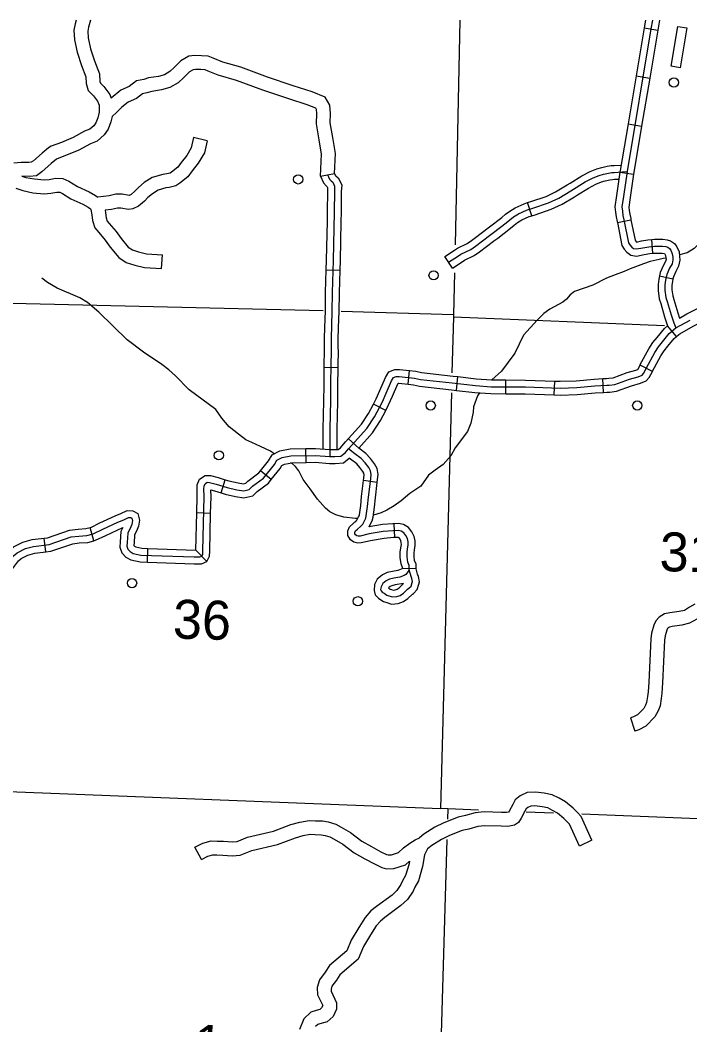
# Model space of a CAD drawing. Extents: x 653372 to 905732, y 627442 to 787275.
# Drawn here: x 871753 to 878981, y 700880 to 711727 of the extents above; entities that cross this region are included whole.
import ezdxf

# ---------------------------------------------------------------- set-up
doc = ezdxf.new("R2010")
doc.units = 0
for name, color, linetype in [('Level 32', 7, 'Continuous'), ('Level 35', 7, 'Continuous'), ('Level 4', 7, 'Continuous'), ('Level 45', 7, 'Continuous'), ('Level 46', 7, 'Continuous'), ('Level 5', 7, 'Continuous'), ('Level 56', 7, 'Continuous')]:
    doc.layers.add(name, color=color, linetype=linetype)

msp = doc.modelspace()

# ---------------------------------------------------------------- linework, layer by layer
at = {"layer": 'Level 32'}
for p, q in [((878486, 711643), (878634, 711618)), ((878400, 711124), (878547, 711100)), ((878313, 710606), (878460, 710581)), ((878226, 710086), (878374, 710064)), ((878199, 709540), (878345, 709570)), ((878582, 709209), (878569, 709358)), ((878652, 708967), (878798, 708934)), ((878836, 708311), (878740, 708425)), ((878576, 707935), (878443, 708003)), ((875940, 707795), (875956, 707943)), ((876461, 707729), (876478, 707878)), ((876993, 707693), (876994, 707842)), ((877517, 707681), (877522, 707830)), ((878048, 707708), (878040, 707857)), ((875698, 707511), (875565, 707579)), ((875407, 707107), (875295, 707206)), ((874840, 706952), (874837, 707101)), ((874462, 706766), (874346, 706860)), ((873922, 706623), (873967, 706765)), ((875607, 706736), (875459, 706755)), ((873809, 706402), (873659, 706406)), ((872548, 706106), (872509, 706250)), ((875787, 706290), (875792, 706140)), ((872029, 705985), (872011, 706133)), ((873128, 705874), (873133, 706024)), ((873767, 705883), (873650, 706005)), ((876027, 705803), (875884, 705807))]:
    msp.add_line(p, q, dxfattribs=at)
for points in [[(878560, 711631), (878303, 710092), (878263, 709822), (878247, 709710), (878252, 709663), (878258, 709617), (878269, 709569), (878319, 709323), (878333, 709299), (878353, 709276), (878373, 709261), (878405, 709256), (878473, 709268), (878537, 709280), (878600, 709286), (878637, 709285), (878685, 709286), (878721, 709281), (878742, 709275), (878762, 709262), (878774, 709243), (878791, 709205), (878795, 709169), (878798, 709138), (878789, 709096), (878762, 709047), (878731, 708979), (878718, 708919), (878712, 708869), (878712, 708810), (878722, 708733), (878737, 708688), (878778, 708545), (878808, 708458), (878830, 708403)], [(878486, 711643), (878400, 711124)], [(878634, 711618), (878547, 711100)], [(878400, 711124), (878313, 710606)], [(878547, 711100), (878460, 710581)], [(878313, 710606), (878229, 710103), (878226, 710086)], [(878460, 710581), (878376, 710080), (878374, 710064)], [(878226, 710086), (878189, 709833), (878172, 709711), (878178, 709654), (878185, 709604), (878196, 709554), (878199, 709540)], [(878374, 710064), (878337, 709812), (878323, 709708), (878326, 709672), (878332, 709630), (878342, 709585), (878345, 709570)], [(878199, 709540), (878248, 709295), (878272, 709255), (878301, 709221), (878343, 709190), (878406, 709180), (878487, 709195), (878547, 709206), (878582, 709209)], [(878345, 709570), (878390, 709350), (878394, 709343), (878404, 709331), (878404, 709331), (878459, 709342), (878527, 709354), (878569, 709358)], [(878569, 709358), (878598, 709361), (878637, 709360), (878690, 709360), (878736, 709354), (878773, 709344), (878816, 709316), (878840, 709278), (878864, 709225), (878869, 709178), (878874, 709134), (878859, 709069), (878829, 709013), (878803, 708955), (878798, 708934)], [(878582, 709209), (878603, 709211), (878636, 709210), (878681, 709211), (878706, 709207), (878708, 709207), (878718, 709185), (878721, 709161), (878723, 709143), (878718, 709122), (878695, 709080), (878660, 709002), (878652, 708967)], [(878652, 708967), (878644, 708931), (878638, 708874), (878637, 708806), (878649, 708716), (878666, 708666), (878706, 708523), (878740, 708425)], [(878798, 708934), (878792, 708906), (878787, 708865), (878787, 708815), (878795, 708749), (878808, 708710), (878849, 708568), (878869, 708510)], [(878869, 708510), (878947, 708554), (879246, 708703)], [(878863, 708334), (878872, 708341), (879016, 708421), (879313, 708570)], [(875811, 707880), (875843, 707881), (876010, 707862), (876074, 707848), (876417, 707810), (876666, 707781), (876837, 707769), (877206, 707766), (877582, 707754), (877759, 707759), (877955, 707778), (878083, 707785), (878110, 707785), (878171, 707793), (878328, 707850), (878422, 707877), (878464, 707894), (878480, 707912), (878511, 707973), (878602, 708140), (878643, 708201), (878684, 708255), (878758, 708343), (878830, 708403), (878982, 708488)], [(878443, 708003), (878445, 708008), (878538, 708178), (878582, 708245), (878626, 708302), (878705, 708396), (878740, 708425)], [(878576, 707935), (878577, 707938), (878666, 708101), (878703, 708157), (878742, 708208), (878811, 708290), (878863, 708334)], [(878040, 707857), (878080, 707859), (878105, 707860), (878154, 707866), (878305, 707921), (878397, 707947), (878419, 707956), (878443, 708003)], [(872067, 706065), (872304, 706147), (872385, 706157), (872473, 706162), (872541, 706181), (872646, 706230), (872807, 706306), (872871, 706332), (872923, 706358), (872947, 706356), (872958, 706350), (872964, 706324), (872958, 706282), (872948, 706257), (872915, 706187), (872908, 706088), (872904, 706046), (872916, 706014), (872940, 705989), (872974, 705969), (873057, 705952), (873631, 705931), (873694, 705932), (873713, 705941), (873724, 705959), (873725, 705996), (873738, 706583), (873737, 706668), (873738, 706694), (873750, 706722), (873772, 706737), (873796, 706736), (873869, 706718), (873986, 706681), (874092, 706657), (874166, 706644), (874225, 706658), (874261, 706694), (874380, 706783), (874497, 706928), (874525, 706976), (874581, 707005), (874676, 707023), (874939, 707028), (875094, 707015), (875151, 707015), (875214, 707021), (875259, 707056), (875297, 707097), (875495, 707318), (875578, 707443), (875663, 707606), (875702, 707698), (875762, 707834), (875783, 707869), (875811, 707880)], [(875565, 707579), (875595, 707638), (875634, 707728), (875696, 707868), (875732, 707929), (875795, 707954), (875846, 707955), (875956, 707943)], [(875956, 707943), (876022, 707936), (876086, 707922), (876425, 707884), (876478, 707878)], [(876478, 707878), (876673, 707855), (876840, 707844), (876994, 707842)], [(878048, 707708), (878086, 707710), (878116, 707711), (878189, 707720), (878351, 707779), (878447, 707806), (878508, 707832), (878542, 707869), (878576, 707935)], [(875698, 707511), (875730, 707574), (875771, 707668), (875828, 707799), (875832, 707806), (875840, 707806), (875940, 707795)], [(875940, 707795), (875998, 707788), (876062, 707775), (876408, 707736), (876461, 707729)], [(876994, 707842), (877207, 707840), (877522, 707830)], [(877522, 707830), (877582, 707828), (877754, 707834), (877949, 707852), (878040, 707857)], [(876461, 707729), (876659, 707706), (876834, 707694), (876993, 707693)], [(876993, 707693), (877204, 707691), (877517, 707681)], [(877517, 707681), (877582, 707679), (877764, 707685), (877960, 707703), (878048, 707708)], [(875266, 707174), (875436, 707364), (875514, 707480), (875565, 707579)], [(875407, 707107), (875554, 707272), (875643, 707405), (875698, 707511)], [(874837, 707101), (874942, 707103), (875097, 707090), (875147, 707090), (875186, 707093), (875209, 707111), (875242, 707147), (875266, 707174)], [(875607, 706736), (875611, 706768), (875617, 706823), (875606, 706887), (875578, 706936), (875535, 706993), (875485, 707049), (875407, 707107)], [(874346, 706860), (874435, 706970), (874472, 707033), (874556, 707076), (874668, 707098), (874837, 707101)], [(874840, 706952), (874937, 706953), (875091, 706940), (875154, 706940), (875242, 706949), (875305, 706997)], [(875952, 705794), (875952, 705838), (875938, 705875), (875929, 705931), (875929, 705978), (875935, 706019), (875941, 706059), (875941, 706096), (875933, 706129), (875917, 706163), (875893, 706193), (875865, 706210), (875833, 706216), (875778, 706215), (875671, 706206), (875518, 706180), (875424, 706157), (875402, 706156), (875386, 706160), (875372, 706169), (875364, 706182), (875365, 706196), (875372, 706213), (875393, 706232), (875426, 706260), (875450, 706285), (875472, 706330), (875482, 706349), (875488, 706374), (875503, 706477), (875513, 706577), (875537, 706776), (875542, 706820), (875534, 706861), (875515, 706896), (875478, 706946), (875435, 706993), (875364, 707046), (875297, 707097)], [(875459, 706755), (875463, 706785), (875466, 706818), (875463, 706836), (875452, 706855), (875420, 706898), (875385, 706937), (875319, 706986), (875305, 706997)], [(874462, 706766), (874559, 706885), (874579, 706920), (874606, 706933), (874684, 706949), (874840, 706952)], [(873659, 706406), (873664, 706583), (873663, 706669), (873664, 706711), (873690, 706772), (873751, 706812), (873806, 706811), (873889, 706790), (873967, 706765)], [(873967, 706765), (874005, 706753), (874106, 706730), (874164, 706720), (874187, 706726), (874211, 706750), (874328, 706838), (874346, 706860)], [(873922, 706623), (873967, 706609), (874077, 706584), (874168, 706568), (874263, 706590), (874310, 706637), (874432, 706729), (874462, 706766)], [(875363, 706305), (875375, 706315), (875388, 706329), (875406, 706365), (875412, 706376), (875415, 706387), (875429, 706486), (875438, 706585), (875459, 706755)], [(875519, 706256), (875538, 706295), (875553, 706321), (875562, 706360), (875577, 706468), (875587, 706569), (875607, 706736)], [(873809, 706402), (873813, 706582), (873812, 706655), (873849, 706646), (873922, 706623)], [(872509, 706250), (872515, 706251), (872615, 706298), (872777, 706374), (872841, 706400), (872908, 706434), (872968, 706429), (873022, 706401), (873041, 706328), (873034, 706284)], [(873650, 706005), (873659, 706406)], [(873657, 705856), (873711, 705857), (873767, 705883), (873798, 705939), (873799, 705994), (873809, 706402)], [(872011, 706133), (872050, 706138), (872286, 706220), (872378, 706232), (872461, 706237), (872509, 706250)], [(872548, 706106), (872567, 706111), (872678, 706163), (872862, 706249)], [(872862, 706249), (872841, 706206), (872833, 706094), (872829, 706036), (872852, 705974), (872893, 705930), (872946, 705899), (873048, 705877), (873128, 705874)], [(873034, 706284), (873030, 706262), (873016, 706227), (872988, 706168), (872982, 706082), (872980, 706057), (872981, 706054), (872987, 706048), (873001, 706040), (873066, 706026), (873133, 706024)], [(875792, 706140), (875783, 706140), (875681, 706132), (875533, 706107), (875435, 706083), (875396, 706081), (875356, 706090), (875317, 706116), (875289, 706163), (875290, 706213), (875309, 706256), (875343, 706288), (875363, 706305)], [(875787, 706290), (875774, 706289), (875662, 706280), (875519, 706256)], [(876027, 705803), (876027, 705852), (876010, 705894), (876004, 705937), (876004, 705973), (876009, 706007), (876016, 706054), (876015, 706106), (876004, 706153), (875981, 706203), (875943, 706250), (875892, 706281), (875838, 706291), (875787, 706290)], [(871525, 705858), (871561, 705908), (871625, 705993), (871681, 706040), (871783, 706091), (871883, 706118), (872011, 706133)], [(875884, 705807), (875865, 705856), (875855, 705925), (875854, 705984), (875861, 706030), (875867, 706064), (875866, 706087), (875862, 706104), (875854, 706123), (875843, 706136), (875837, 706140), (875827, 706141), (875792, 706140)], [(869878, 704757), (870037, 704834), (870243, 704933), (870679, 705092), (870876, 705165), (870991, 705220), (871145, 705283), (871204, 705322), (871256, 705371), (871309, 705430), (871359, 705506), (871483, 705674), (871621, 705863), (871680, 705942), (871722, 705977), (871810, 706021), (871897, 706044), (872067, 706065)], [(872029, 705985), (872084, 705992), (872321, 706074), (872392, 706083), (872485, 706088), (872548, 706106)], [(873133, 706024), (873650, 706005)], [(871646, 705771), (871681, 705819), (871734, 705890), (871763, 705914), (871836, 705950), (871911, 705971), (872029, 705985)], [(873128, 705874), (873630, 705856), (873657, 705856)], [(875884, 705807), (875830, 705784), (875773, 705775), (875715, 705763), (875662, 705737), (875607, 705690), (875578, 705633), (875572, 705570), (875586, 705522), (875621, 705486), (875644, 705469), (875673, 705451), (875712, 705438)], [(875712, 705438), (875759, 705423), (875834, 705429), (875890, 705449), (875938, 705482), (875988, 705530), (875998, 705538), (876037, 705580), (876056, 705639), (876062, 705662), (876052, 705719), (876043, 705745), (876034, 705776), (876027, 705803)], [(875952, 705794), (875942, 705775), (875915, 705742), (875896, 705731), (875850, 705712), (875787, 705702), (875740, 705692), (875703, 705674), (875667, 705643), (875649, 705608), (875643, 705579), (875650, 705564), (875664, 705548), (875681, 705541), (875709, 705518), (875768, 705499), (875818, 705503), (875856, 705516), (875891, 705540), (875935, 705582), (875946, 705594), (875974, 705617), (875983, 705657), (875986, 705666), (875980, 705700), (875972, 705722), (875962, 705756), (875952, 705794)], [(875890, 705643), (875801, 705629), (875764, 705620), (875745, 705611), (875729, 705598), (875746, 705584), (875759, 705580)], [(875759, 705580), (875777, 705574), (875802, 705577), (875823, 705584), (875844, 705598), (875890, 705643)]]:
    msp.add_lwpolyline(points, dxfattribs=at)
at = {"layer": 'Level 35'}
for points in [[(879957, 709371), (879805, 709386), (879769, 709391), (879620, 709414), (879446, 709468), (879407, 709476), (879386, 709470), (879354, 709447), (879334, 709417), (879316, 709400), (879289, 709393), (879197, 709404), (879171, 709398), (879144, 709383), (879118, 709348), (879027, 709262), (878951, 709216), (878868, 709191)], [(878721, 709158), (878694, 709153), (878649, 709143), (878551, 709122), (878479, 709097), (878337, 709041), (878272, 709011), (878174, 708978), (878081, 708940), (877934, 708864), (877735, 708797), (877688, 708762), (877648, 708714), (877608, 708681), (877470, 708607), (877404, 708561), (877331, 708488), (877184, 708327), (877091, 708130), (876946, 707936), (876845, 707844)], [(874495, 707045), (874454, 707072), (874348, 707122), (874254, 707168), (874188, 707197), (874110, 707255), (874008, 707336), (873931, 707430), (873866, 707523), (873579, 707734), (873430, 707887), (873359, 707951), (873281, 708010), (873085, 708143), (872908, 708274), (872604, 708574), (872479, 708678), (872399, 708730), (872151, 708833), (872049, 708894), (871986, 708940)], [(876712, 707703), (876688, 707671), (876644, 707553), (876642, 707493), (876617, 707374), (876580, 707284), (876447, 707111), (876402, 707024), (876319, 706931), (876232, 706869), (876160, 706813), (876077, 706695), (875958, 706618), (875864, 706537), (875789, 706482), (875711, 706436), (875648, 706407), (875565, 706381)], [(874882, 706668), (874807, 706767), (874760, 706860), (874745, 706879), (874723, 706906), (874692, 706935), (874671, 706946)], [(875397, 706348), (875372, 706346), (875245, 706362), (875159, 706387), (875097, 706420), (875047, 706458), (874962, 706556), (874882, 706668)]]:
    msp.add_lwpolyline(points, dxfattribs=at)
at = {"layer": 'Level 4'}
for points in [[(876499, 711727), (876446, 709302)], [(876439, 708998), (876429, 708550), (876428, 708519), (876412, 707918)], [(876407, 707704), (876288, 703216)], [(870437, 703416), (871104, 703418), (871168, 703418), (876288, 703216)], [(876368, 703212), (876288, 703216)], [(876368, 703212), (876365, 703099)], [(876699, 703199), (876368, 703212)], [(877510, 703166), (877215, 703178)], [(881403, 703009), (877814, 703154)], [(876359, 702883), (876248, 699057)]]:
    msp.add_lwpolyline(points, dxfattribs=at)
at = {"layer": 'Level 45'}
for p, q in [((874995, 710043), (875146, 710071)), ((877276, 709615), (877230, 709757)), ((876418, 709050), (876337, 709176)), ((875053, 709032), (875202, 709027)), ((875031, 707979), (875180, 707978))]:
    msp.add_line(p, q, dxfattribs=at)
for points in [[(878501, 711727), (878486, 711643)], [(878577, 711727), (878560, 711631)], [(878653, 711727), (878634, 711618)], [(877690, 709968), (877814, 710044), (877905, 710092), (877978, 710120), (878030, 710135), (878088, 710150), (878130, 710156), (878162, 710158), (878239, 710161)], [(874995, 710043), (875026, 709971), (875056, 709936), (875068, 709927), (875071, 709920), (875069, 709881), (875068, 709656), (875065, 709557)], [(875070, 710056), (875080, 710033), (875090, 710011), (875108, 709990), (875126, 709976), (875139, 709952), (875147, 709933), (875144, 709879), (875142, 709655), (875131, 709132), (875121, 708785), (875118, 708579), (875108, 708293), (875108, 708208), (875109, 708135), (875106, 708024), (875104, 707779), (875102, 707620), (875095, 707316), (875094, 707023)], [(875146, 710071), (875154, 710051), (875160, 710045), (875185, 710025), (875207, 709984), (875223, 709946), (875218, 709876), (875217, 709654), (875215, 709553)], [(876377, 709113), (876483, 709181), (876510, 709199), (876616, 709251), (876668, 709285), (876819, 709402), (876863, 709434), (876998, 709537), (877039, 709572), (877079, 709602), (877131, 709635), (877218, 709674), (877287, 709697), (877455, 709754), (877494, 709771), (877565, 709805), (877696, 709884), (877851, 709979), (877936, 710024), (878002, 710050), (878049, 710063), (878103, 710076), (878138, 710082), (878165, 710083), (878251, 710087), (878303, 710092)], [(877230, 709757), (877264, 709768), (877428, 709824), (877464, 709839), (877530, 709871), (877657, 709948), (877690, 709968)], [(877768, 709840), (877888, 709914), (877967, 709956), (878026, 709979), (878068, 709991), (878118, 710003), (878145, 710007), (878169, 710008), (878215, 710011)], [(877276, 709615), (877311, 709626), (877482, 709685), (877525, 709703), (877601, 709739), (877735, 709820), (877768, 709840)], [(876770, 709459), (876774, 709462), (876819, 709494), (876951, 709595), (876992, 709630), (877036, 709664), (877095, 709701), (877191, 709744), (877230, 709757)], [(876862, 709341), (876864, 709342), (876907, 709374), (877045, 709479), (877086, 709514), (877121, 709541), (877166, 709569), (877245, 709605), (877276, 709615)], [(875065, 709557), (875056, 709134), (875053, 709032)], [(875215, 709553), (875205, 709130), (875202, 709027)], [(876337, 709176), (876442, 709243), (876473, 709264), (876578, 709316), (876624, 709346), (876770, 709459)], [(876418, 709050), (876524, 709118), (876548, 709134), (876653, 709186), (876711, 709225), (876862, 709341)], [(875053, 709032), (875046, 708786), (875044, 708581), (875041, 708507)], [(875202, 709027), (875195, 708783), (875193, 708577), (875190, 708501)], [(875041, 708507), (875034, 708295), (875033, 708208), (875034, 708136), (875031, 708026), (875031, 707979)], [(875190, 708501), (875183, 708291), (875182, 708209), (875184, 708135), (875180, 708023), (875180, 707978)], [(875031, 707979), (875029, 707779), (875028, 707621), (875024, 707454)], [(875180, 707978), (875178, 707778), (875177, 707618), (875173, 707451)], [(875024, 707454), (875021, 707317), (875019, 707096)], [(875173, 707451), (875170, 707315), (875169, 707092)]]:
    msp.add_lwpolyline(points, dxfattribs=at)
at = {"layer": 'Level 46'}
for points in [[(872358, 711727), (872347, 711687), (872332, 711617), (872341, 711513), (872370, 711379), (872415, 711236), (872462, 711115), (872466, 711041), (872486, 710965), (872546, 710909), (872589, 710851), (872605, 710810), (872606, 710733)], [(872514, 711727), (872492, 711651), (872483, 711608), (872489, 711535), (872514, 711417), (872556, 711286), (872610, 711147), (872615, 711064), (872620, 711045), (872658, 711009), (872720, 710924), (872736, 710885)], [(875146, 710071), (875155, 710287), (875128, 710459), (875100, 710619), (875103, 710720), (875097, 710809), (875046, 710894), (874903, 710952), (874700, 711017), (874421, 711112), (874134, 711218), (873940, 711274), (873835, 711317), (873781, 711336), (873712, 711342), (873640, 711344), (873572, 711336), (873488, 711288), (873416, 711216), (873367, 711170), (873310, 711137), (873246, 711119), (873139, 711102), (873087, 711086), (873008, 711072), (872931, 711010), (872839, 710969), (872736, 710885)], [(874995, 710043), (875005, 710279), (874981, 710434), (874950, 710608), (874954, 710717), (874950, 710763), (874943, 710775), (874852, 710812), (874653, 710875), (874371, 710971), (874087, 711076), (873891, 711133), (873783, 711177), (873750, 711188), (873703, 711192), (873647, 711194), (873620, 711191), (873580, 711168), (873520, 711108), (873457, 711049), (873369, 710998), (873278, 710973), (873173, 710956), (873122, 710940), (873072, 710931), (873010, 710882), (872918, 710840), (872852, 710786), (872792, 710730), (872748, 710685), (872733, 710627), (872702, 710548), (872660, 710487), (872584, 710419), (872511, 710391), (872388, 710323), (872253, 710268), (872151, 710228), (872145, 710225), (872088, 710177), (871989, 710090), (871928, 710047), (871853, 710039), (871771, 710042)], [(872606, 710733), (872590, 710673), (872569, 710618), (872547, 710586), (872505, 710548), (872448, 710526), (872324, 710458), (872198, 710406), (872088, 710364), (872060, 710348), (871991, 710291), (871896, 710207), (871874, 710192), (871847, 710189), (871766, 710191), (871686, 710183)], [(873770, 710425), (873625, 710458), (873600, 710348), (873552, 710266), (873491, 710190), (873454, 710140), (873386, 710085), (873373, 710076), (873336, 710068), (873292, 710061), (873178, 710026), (873093, 709973), (873031, 709921), (872992, 709881), (872950, 709844), (872929, 709834), (872928, 709834), (872855, 709846), (872786, 709848), (872713, 709828), (872591, 709816)], [(873770, 710425), (873741, 710292), (873675, 710181), (873609, 710098), (873562, 710036), (873477, 709966), (873435, 709936), (873362, 709920), (873325, 709915), (873241, 709889), (873181, 709851), (873132, 709811), (873095, 709772), (873032, 709717), (872970, 709689), (872924, 709683), (872841, 709697), (872803, 709698), (872740, 709681), (872670, 709674)], [(871771, 710042), (871816, 710027), (871908, 710012), (872014, 710002), (872067, 710007), (872103, 710012), (872136, 710019), (872215, 710017), (872279, 709987), (872372, 709930), (872498, 709873), (872568, 709833), (872591, 709816)], [(871706, 709913), (871784, 709887), (871890, 709863), (872014, 709852), (872083, 709858), (872129, 709864), (872150, 709869), (872180, 709868), (872209, 709855), (872302, 709798), (872430, 709739), (872487, 709707), (872512, 709689), (872516, 709682), (872527, 709625), (872533, 709563), (872559, 709483), (872601, 709433), (872672, 709352), (872726, 709277), (872817, 709163), (872899, 709111), (872990, 709081), (873094, 709056), (873279, 709044), (873288, 709193)], [(872670, 709674), (872675, 709647), (872680, 709593), (872692, 709557), (872715, 709530), (872789, 709445), (872845, 709368), (872918, 709276), (872964, 709247), (873031, 709225), (873116, 709204), (873288, 709193)], [(879034, 705423), (878978, 705389), (878921, 705355), (878865, 705341), (878765, 705327), (878708, 705317), (878650, 705282), (878613, 705240), (878591, 705194), (878567, 705110), (878558, 705047), (878537, 704581), (878529, 704474), (878523, 704425), (878514, 704361), (878503, 704333), (878482, 704295), (878415, 704226), (878373, 704204), (878340, 704194), (878386, 704051)], [(879055, 705261), (878978, 705216), (878894, 705195), (878788, 705179), (878760, 705175), (878747, 705166), (878739, 705158), (878731, 705141), (878713, 705079), (878707, 705033), (878686, 704572), (878678, 704460), (878671, 704405), (878659, 704323), (878639, 704270), (878603, 704205), (878505, 704105), (878431, 704066), (878386, 704051)], [(877924, 702873), (877807, 703128), (877767, 703173), (877721, 703220), (877638, 703287), (877570, 703328), (877496, 703365), (877409, 703383), (877313, 703393), (877226, 703390), (877150, 703353), (877097, 703309), (877069, 703259), (877031, 703186), (877025, 703177), (877002, 703172), (876948, 703173), (876761, 703179), (876664, 703169), (876558, 703139), (876481, 703122), (876327, 703061)], [(877924, 702873), (877789, 702811), (877681, 703046), (877658, 703071), (877621, 703109), (877552, 703165), (877499, 703196), (877447, 703222), (877385, 703235), (877308, 703244), (877263, 703242), (877232, 703227), (877213, 703212), (877200, 703188), (877161, 703112), (877131, 703063), (877087, 703037), (877015, 703022), (876944, 703024), (876766, 703029), (876692, 703022), (876595, 702994), (876525, 702978), (876386, 702923)], [(873711, 702666), (873640, 702797), (873723, 702842), (873813, 702866), (873881, 702864), (873946, 702862), (874041, 702856), (874094, 702860), (874207, 702907), (874489, 702970), (874676, 703042), (874772, 703069), (874873, 703086), (874940, 703084), (875016, 703082), (875078, 703072), (875159, 703048), (875217, 703013), (875319, 702956), (875439, 702862), (875546, 702805), (875645, 702749), (875705, 702720), (875723, 702716), (875759, 702717), (875835, 702741), (875890, 702793), (875959, 702842), (876017, 702877), (876062, 702900)], [(876327, 703061), (876227, 703014), (876108, 702938), (876062, 702900)], [(873711, 702666), (873778, 702702), (873831, 702716), (873876, 702715), (873939, 702713), (874041, 702706), (874129, 702712), (874252, 702764), (874532, 702827), (874724, 702900), (874806, 702924), (874883, 702937), (874936, 702935), (875001, 702933), (875045, 702926), (875097, 702911), (875141, 702884), (875236, 702831), (875357, 702736), (875474, 702674), (875576, 702617), (875655, 702578), (875708, 702566), (875785, 702569), (875913, 702609), (875955, 702649)], [(876386, 702923), (876299, 702883), (876196, 702817), (876151, 702780), (876116, 702714), (876097, 702588), (876051, 702434), (876014, 702368), (875994, 702324), (875934, 702234), (875863, 702167), (875688, 702039), (875641, 702001), (875597, 701951), (875535, 701852), (875459, 701725), (875401, 701590), (875204, 701421), (875168, 701364), (875118, 701299), (875108, 701266), (875110, 701245), (875168, 701119), (875166, 701048), (875132, 700971), (875066, 700912), (874987, 700891), (874967, 700885), (874942, 700861)], [(875955, 702649), (875951, 702620), (875913, 702493), (875880, 702435), (875863, 702396), (875819, 702331), (875767, 702282), (875598, 702158), (875537, 702110), (875477, 702040), (875407, 701930), (875326, 701793), (875277, 701681), (875090, 701520), (875046, 701449), (874983, 701368), (874957, 701282), (874963, 701206), (875018, 701089), (875004, 701064), (874986, 701045), (874947, 701035), (874889, 701018), (874816, 700946)], [(874816, 700946), (874768, 700831)]]:
    msp.add_lwpolyline(points, dxfattribs=at)
at = {"layer": 'Level 5'}
for points in [[(871204, 708683), (875022, 708591)], [(875219, 708585), (876429, 708550)], [(878707, 708425), (876428, 708519)]]:
    msp.add_lwpolyline(points, dxfattribs=at)
at = {"layer": 'Level 56'}
msp.add_lwpolyline([(878849, 711658), (878947, 711642), (878877, 711212), (878779, 711228)], close=True, dxfattribs=at)
for centre in [(878808, 711053), (874754, 710007), (876215, 708971), (876184, 707566), (878413, 707566), (873898, 707028), (872961, 705649), (875398, 705453)]:
    msp.add_circle(centre, 49.8, dxfattribs=at)

# ---------------------------------------------------------------- texts
at = {"layer": 'Level 5'}
for s, height, p in [('31', 420.6, (878650, 705780)), ('36', 420.6, (873398, 705052)), ('1', 421, (873627, 700464))]:
    msp.add_text(s, height=height, rotation=358.3518, dxfattribs=at).set_placement(p)

doc.saveas('drawing.dxf')
